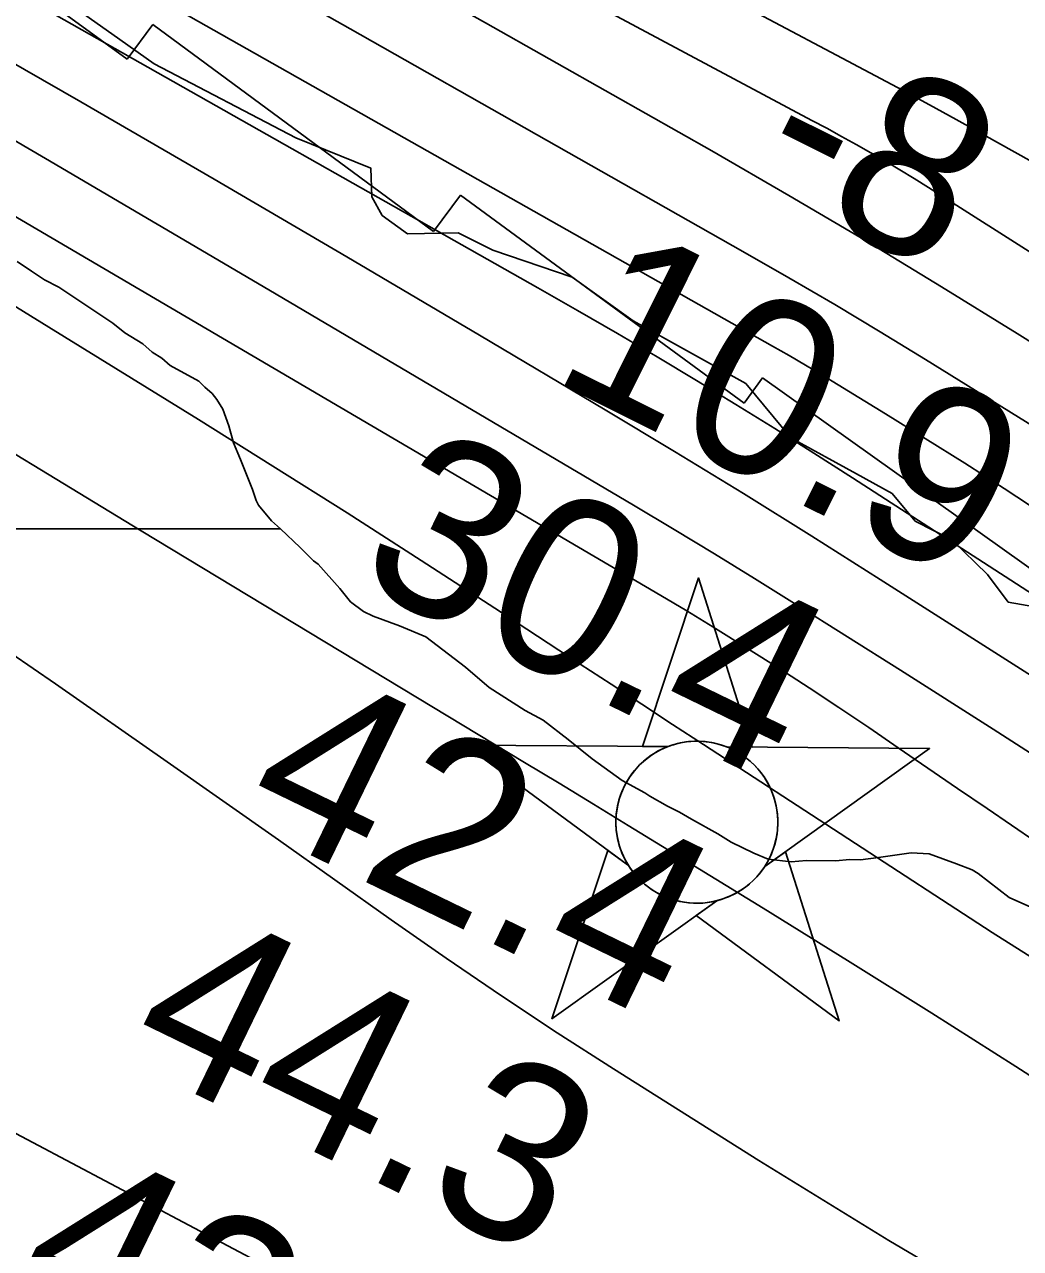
# Model space of a CAD drawing. Extents: x 3187622 to 3225504, y 800805 to 826213.
# Drawn here: x 3205252.4 to 3205628, y 811608.2 to 812069.6 of the extents above; entities that cross this region are included whole.
import ezdxf

# ---------------------------------------------------------------- set-up
doc = ezdxf.new("R2010")
doc.units = 0
for name, color, linetype in [('V-CHAN-NAID', 7, 'Continuous'), ('V-RIVR-EDGE', 7, 'Continuous'), ('V-RIVR-RANG', 7, 'Continuous'), ('V-RRAP-RVMT', 7, 'Continuous'), ('V-SITE-VEGE', 7, 'Continuous'), ('V-TOPO-DPTH', 7, 'Continuous'), ('V-TOPO-MAJR', 7, 'Continuous'), ('V-TOPO-MINR', 7, 'Continuous'), ('V-TOPO-WATR', 7, 'Continuous')]:
    doc.layers.add(name, color=color, linetype=linetype)

msp = doc.modelspace()

# ---------------------------------------------------------------- linework, layer by layer
at = {"layer": 'V-CHAN-NAID'}
for points in [[(3205495.091, 811797.4039999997), (3205485.504, 811797.4719999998), (3205506.63, 811860.9559999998), (3205526.8540000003, 811797.1789999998), (3205517.267, 811797.2469999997), (3205515.69, 811797.8249999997), (3205513.595, 811798.4449999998), (3205511.555, 811798.8959999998), (3205509.519, 811799.2039999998), (3205508.352, 811799.3179999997), (3205506.818, 811799.3989999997), (3205505.096, 811799.3969999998), (3205503.7260000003, 811799.3269999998), (3205501.8200000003, 811799.1259999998), (3205500.454, 811798.9069999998), (3205498.67, 811798.5229999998), (3205497.14, 811798.1029999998), (3205496.108, 811797.7719999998)], [(3205495.091, 811797.4039999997), (3205418.6, 811797.9459999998), (3205480.165, 811752.5469999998), (3205479.052, 811754.4559999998), (3205478.242, 811756.0839999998), (3205477.417, 811758.0519999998), (3205476.721, 811760.1059999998), (3205476.356, 811761.4289999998), (3205475.995, 811763.0549999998), (3205475.751, 811764.4999999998), (3205475.563, 811766.0979999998), (3205475.454, 811767.8339999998), (3205475.4420000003, 811769.4149999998), (3205475.549, 811771.4889999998), (3205475.732, 811773.1069999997), (3205476.124, 811775.3099999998), (3205476.605, 811777.2329999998), (3205477.208, 811779.1199999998), (3205477.863, 811780.7989999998), (3205478.59, 811782.3869999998), (3205479.404, 811783.9219999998), (3205480.465, 811785.6589999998), (3205481.4960000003, 811787.1289999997), (3205482.4960000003, 811788.3979999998), (3205483.498, 811789.5439999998), (3205484.807, 811790.8809999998), (3205485.858, 811791.8459999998), (3205487.575, 811793.2429999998), (3205488.787, 811794.1129999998), (3205490.474, 811795.1829999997), (3205492.205, 811796.1279999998), (3205493.651, 811796.8119999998)], [(3205517.267, 811797.2469999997), (3205593.759, 811796.7039999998), (3205531.556, 811752.1819999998), (3205532.467, 811753.6709999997), (3205533.4450000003, 811755.5179999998), (3205534.16, 811757.1029999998), (3205534.899, 811759.0579999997), (3205535.444, 811760.8429999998), (3205535.842, 811762.4819999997), (3205536.203, 811764.4919999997), (3205536.389, 811766.0649999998), (3205536.5130000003, 811768.2709999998), (3205536.483, 811770.3329999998), (3205536.295, 811772.5529999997), (3205536.029, 811774.3109999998), (3205535.538, 811776.5429999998), (3205534.898, 811778.6829999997), (3205534.148, 811780.6649999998), (3205533.5, 811782.1079999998), (3205532.4930000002, 811784.0239999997), (3205531.431, 811785.7459999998), (3205530.217, 811787.4479999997), (3205528.9560000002, 811788.9869999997), (3205527.684, 811790.3529999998), (3205526.052, 811791.8849999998), (3205524.309, 811793.2969999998), (3205522.626, 811794.4739999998), (3205520.739, 811795.6059999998), (3205519.267, 811796.3669999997)], [(3205513.525, 811739.2759999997), (3205451.322, 811694.7539999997), (3205472.448, 811758.2369999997), (3205480.165, 811752.5469999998), (3205480.8000000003, 811751.5829999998), (3205482.183, 811749.7239999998), (3205483.396, 811748.3079999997), (3205484.862, 811746.8049999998), (3205486.251, 811745.5539999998), (3205487.705, 811744.3979999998), (3205489.108, 811743.4109999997), (3205490.786, 811742.3749999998), (3205492.5, 811741.4639999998), (3205494.291, 811740.6529999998), (3205495.737, 811740.0969999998), (3205497.365, 811739.5679999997), (3205499.591, 811739.0039999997), (3205501.123, 811738.7169999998), (3205503.148, 811738.4599999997), (3205504.685, 811738.3559999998), (3205506.546, 811738.3339999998), (3205508.235, 811738.4119999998), (3205509.9450000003, 811738.5879999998), (3205511.847, 811738.8989999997)], [(3205531.556, 811752.1819999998), (3205539.352, 811757.7629999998), (3205559.576, 811693.9859999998), (3205505.728, 811733.6959999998), (3205513.525, 811739.2759999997), (3205515.191, 811739.7519999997), (3205516.803, 811740.3119999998), (3205518.961, 811741.2259999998), (3205520.696, 811742.1099999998), (3205522.562, 811743.2239999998), (3205524.301, 811744.4359999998), (3205525.853, 811745.6809999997), (3205527.14, 811746.8489999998), (3205528.524, 811748.2689999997), (3205529.728, 811749.6709999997), (3205530.847, 811751.1429999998)]]:
    msp.add_lwpolyline(points, close=True, dxfattribs=at)
msp.add_circle((3205505.9766535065, 811768.8701483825), 30.540600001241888, dxfattribs=at)
at = {"layer": 'V-RIVR-EDGE'}
msp.add_lwpolyline([(3205255.808198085, 812087.0590912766), (3205288.351971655, 812063.940623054), (3205301.3696960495, 812054.7801710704), (3205354.766119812, 812026.8286691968), (3205382.9921485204, 812015.45721552), (3205383.3999542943, 812004.5892275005), (3205387.29484576, 811997.624729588), (3205396.8405320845, 811990.6462588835), (3205415.967374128, 811991.0336428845), (3205428.991547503, 811984.4812500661), (3205458.959506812, 811974.4095266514), (3205481.9565192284, 811957.8348526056), (3205524.496778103, 811934.2569867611), (3205541.3986456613, 811913.7852715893), (3205566.1418879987, 811900.2490339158), (3205579.598588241, 811892.8262132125), (3205588.266322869, 811882.3724799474), (3205602.158774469, 811875.3832609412), (3205615.6015019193, 811862.3096453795), (3205623.399883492, 811851.8580617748), (3205633.393144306, 811850.0946345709)], dxfattribs=at)
at = {"layer": 'V-RRAP-RVMT'}
for p, q in [((3205182.872000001, 812135.609999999), (3205291.107000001, 812056.5439999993)), ((3205291.1070000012, 812056.5439999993), (3205300.763000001, 812069.567999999)), ((3205300.763000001, 812069.567999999), (3205406.683000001, 811991.5789999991)), ((3205406.683000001, 811991.5789999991), (3205416.776000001, 812005.3209999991)), ((3205416.776000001, 812005.3209999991), (3205523.792000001, 811926.8239999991)), ((3205523.792000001, 811926.8239999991), (3205530.759000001, 811936.386999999)), ((3205530.759000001, 811936.386999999), (3205637.726000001, 811860.2699999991))]:
    msp.add_line(p, q, dxfattribs=at)
at = {"layer": 'V-SITE-VEGE'}
for points in [[(3203827.031, 811879.416), (3205348.899, 811879.416), (3205345.592, 811882.475), (3205340.64, 811888.381), (3205339.7430000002, 811890.196), (3205338.404, 811894.275), (3205333.927, 811905.613), (3205331.24, 811911.962), (3205329.4560000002, 811918.307), (3205327.222, 811924.653), (3205324.975, 811928.284), (3205323.1750000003, 811930.558), (3205320.469, 811932.833), (3205318.215, 811935.104), (3205307.379, 811941.037), (3205304.223, 811943.767), (3205300.61, 811946.049), (3205297.003, 811949.231), (3205290.233, 811953.336), (3205285.723, 811956.979), (3205265.415, 811970.647), (3205259.992, 811973.388), (3205255.028, 811976.578), (3205249.613, 811980.224)], [(3205348.899, 811879.416), (3203827.031, 811879.416)], [(3205634.188, 811735.887), (3205623.799, 811740.458), (3205612.0700000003, 811749.564), (3205609.813, 811750.932), (3205603.935, 811753.221), (3205593.544, 811756.889), (3205586.757, 811757.373), (3205574.526, 811755.615), (3205567.733, 811754.741), (3205563.657, 811754.759), (3205558.224, 811754.331), (3205547.361, 811754.378), (3205541.473, 811753.952), (3205532.878, 811754.897), (3205527.457, 811757.184), (3205518.874, 811761.297), (3205513.907, 811764.487), (3205503.974, 811769.964), (3205499.461, 811772.7000000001), (3205494.9450000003, 811774.981), (3205488.1720000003, 811778.635), (3205486.366, 811780.001), (3205477.787, 811784.566), (3205466.506, 811792.762), (3205457.485, 811800.045), (3205448.0130000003, 811807.3300000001), (3205441.238, 811810.981), (3205427.699, 811819.642), (3205418.677, 811827.377), (3205403.79, 811838.76), (3205393.849, 811842.8790000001), (3205383.9080000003, 811846.545), (3205380.296, 811848.371), (3205375.333, 811852.015), (3205371.2800000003, 811857.012), (3205363.174, 811866.101), (3205361.3680000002, 811867.4670000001), (3205356.412, 811872.468), (3205348.899, 811879.416)]]:
    msp.add_lwpolyline(points, dxfattribs=at)
at = {"layer": 'V-TOPO-DPTH'}
for points in [[(3204896.912819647, 812360.7169893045), (3205281.948020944, 812150.3114347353), (3205330.1758508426, 812123.8015630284), (3205378.315184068, 812097.132876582), (3205426.321772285, 812070.2259680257), (3205474.2398638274, 812043.1602447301), (3205511.5858514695, 812021.9437693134), (3205540.6513780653, 812005.1777079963), (3205569.5660386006, 811988.1591372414), (3205598.254400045, 811970.7618023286), (3205626.7918954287, 811953.1119579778), (3205702.9437386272, 811905.3184952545), (3205769.2430364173, 811863.2731806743), (3205835.2744898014, 811820.8155757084), (3205900.904176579, 811777.7395351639), (3205966.2660189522, 811734.2512042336), (3206082.0246530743, 811656.4445697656), (3206097.9001626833, 811645.7844829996), (3206113.782178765, 811635.1341084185), (3206129.6739545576, 811624.4983021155), (3206145.572236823, 811613.8722079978), (3206148.1624880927, 811612.1426534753), (3206162.8685090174, 811602.547236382)], [(3204896.912819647, 812360.7169893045), (3205281.948020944, 812150.3114347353), (3205330.1758508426, 812123.8015630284), (3205378.315184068, 812097.132876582), (3205426.321772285, 812070.2259680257), (3205474.2398638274, 812043.1602447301), (3205511.5858514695, 812021.9437693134), (3205540.6513780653, 812005.1777079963), (3205569.5660386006, 811988.1591372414), (3205598.254400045, 811970.7618023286), (3205626.7918954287, 811953.1119579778), (3205702.9437386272, 811905.3184952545), (3205769.2430364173, 811863.2731806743), (3205835.2744898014, 811820.8155757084), (3205900.904176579, 811777.7395351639), (3205966.2660189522, 811734.2512042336), (3206082.0246530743, 811656.4445697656), (3206097.9001626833, 811645.7844829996), (3206113.782178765, 811635.1341084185), (3206129.6739545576, 811624.4983021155), (3206145.572236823, 811613.8722079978), (3206148.1624880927, 811612.1426534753), (3206162.8685090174, 811602.547236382)], [(3205911.0264181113, 811845.3718037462), (3205872.2693507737, 811870.6349910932), (3205833.423437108, 811895.7613496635), (3205794.5182925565, 811920.7964890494), (3205775.889401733, 811932.7376316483), (3205746.091536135, 811951.46232757), (3205716.07684343, 811969.8253530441), (3205685.736910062, 811987.6458728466), (3205655.180149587, 812005.1047222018), (3205613.919397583, 812028.1898871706), (3205603.811290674, 812033.7998439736), (3205593.677879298, 812039.3633334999), (3205583.506511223, 812044.8571221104), (3205573.3098386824, 812050.3044434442), (3205099.1651308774, 812301.5162483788)], [(3205099.1651308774, 812301.5162483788), (3205573.3098386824, 812050.3044434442), (3205583.506511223, 812044.8571221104), (3205593.677879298, 812039.3633334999), (3205603.811290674, 812033.7998439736), (3205613.919397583, 812028.1898871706), (3205655.180149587, 812005.1047222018), (3205685.736910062, 811987.6458728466), (3205716.07684343, 811969.8253530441), (3205746.091536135, 811951.46232757), (3205775.889401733, 811932.7376316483), (3205794.5182925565, 811920.7964890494), (3205833.423437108, 811895.7613496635), (3205872.2693507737, 811870.6349910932), (3205911.0264181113, 811845.3718037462)], [(3206094.8577300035, 811595.7175846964), (3206031.193902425, 811632.7867739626), (3205968.0042009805, 811670.6312542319), (3205905.525688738, 811709.6386710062), (3205843.5213026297, 811749.4213787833), (3205710.141340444, 811836.7525053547), (3205692.9580301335, 811848.0108003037), (3205675.7792765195, 811859.2760393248), (3205658.60735795, 811870.5516944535), (3205641.4399960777, 811881.8342936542), (3205636.570034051, 811885.0370069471), (3205621.7961215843, 811894.6526908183), (3205606.9622894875, 811904.1740387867), (3205592.038577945, 811913.5538829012), (3205577.0549467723, 811922.8393911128), (3205559.2278578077, 811933.7700321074), (3205553.0935568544, 811937.4867526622), (3205546.9335757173, 811941.1598839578), (3205540.735074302, 811944.7676313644), (3205534.5108927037, 811948.3317895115), (3205134.968537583, 812174.3234571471)], [(3205134.968537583, 812174.3234571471), (3205534.5108927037, 811948.3317895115), (3205540.735074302, 811944.7676313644), (3205546.9335757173, 811941.1598839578), (3205553.0935568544, 811937.4867526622), (3205559.2278578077, 811933.7700321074), (3205577.0549467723, 811922.8393911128), (3205592.038577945, 811913.5538829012), (3205606.9622894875, 811904.1740387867), (3205621.7961215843, 811894.6526908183), (3205636.570034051, 811885.0370069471), (3205641.4399960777, 811881.8342936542), (3205658.60735795, 811870.5516944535), (3205675.7792765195, 811859.2760393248), (3205692.9580301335, 811848.0108003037), (3205710.141340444, 811836.7525053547), (3205843.5213026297, 811749.4213787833), (3205905.525688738, 811709.6386710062), (3205968.0042009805, 811670.6312542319), (3206031.193902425, 811632.7867739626), (3206094.8577300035, 811595.7175846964)], [(3205969.9882078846, 811603.5101524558), (3205872.657452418, 811667.9646944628), (3205814.851821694, 811706.0252658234), (3205756.9132214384, 811743.8811463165), (3205698.7751668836, 811781.4299905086), (3205640.504142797, 811818.7741438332), (3205575.1384101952, 811860.4215810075), (3205549.3768407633, 811876.6688287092), (3205523.517053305, 811892.7565625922), (3205497.509938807, 811908.6050257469), (3205471.4046062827, 811924.2939750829), (3205423.986195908, 811952.4948499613), (3205374.016103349, 811982.0239304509), (3205323.936849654, 812011.3654947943), (3205273.6938542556, 812040.4257849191), (3205223.3416977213, 812069.2985588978)]]:
    msp.add_lwpolyline(points, dxfattribs=at)
at = {"layer": 'V-TOPO-MAJR'}
msp.add_lwpolyline([(3205205.1932432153, 811990.2639572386), (3205261.6269791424, 811955.5404059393), (3205317.993013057, 811920.6595565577), (3205346.089983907, 811903.1281149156), (3205374.0991763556, 811885.4586645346), (3205401.9767012, 811867.582201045), (3205429.766447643, 811849.5677288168), (3205462.004561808, 811828.4996322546), (3205473.6115142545, 811820.9189165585), (3205485.221273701, 811813.3425048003), (3205496.83524365, 811805.7725489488), (3205508.452020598, 811798.2068970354), (3205617.3650353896, 811727.318288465), (3205683.9313340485, 811685.1372417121), (3205751.1512802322, 811644.0555934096), (3205819.3516977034, 811604.6230427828), (3205888.2057627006, 811566.2898906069), (3206110.7657254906, 811445.9111408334), (3206142.50552286, 811429.2869295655), (3206174.5230638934, 811413.2356791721), (3206206.9572204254, 811398.0438700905), (3206239.6691206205, 811383.4250218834), (3206738.8259874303, 811168.2935343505)], dxfattribs=at)
at = {"layer": 'V-TOPO-MINR'}
for points in [[(3204889.6278672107, 812385.8589074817), (3205549.3765909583, 812033.4817946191), (3205554.953634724, 812030.4730828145), (3205560.5136443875, 812027.4335184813), (3205566.0481028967, 812024.347675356), (3205571.5655273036, 812021.2309797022), (3205577.046834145, 812018.052393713), (3205582.4970357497, 812014.8221691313), (3205587.900579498, 812011.5144866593), (3205593.2730180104, 812008.1551655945), (3205803.7718445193, 811874.4336845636), (3205878.5418637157, 811827.1914857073), (3205953.4645029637, 811780.1939175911), (3206028.6160722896, 811733.5632955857), (3206103.920261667, 811687.1773043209), (3206193.6755941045, 811632.1919541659), (3206224.453753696, 811613.9121764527), (3206255.5475842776, 811596.2048100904), (3206287.1149213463, 811579.356060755), (3206318.9979294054, 811563.0797227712), (3206412.7353680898, 811516.8349547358), (3206492.0387465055, 811478.5524570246), (3206571.7611546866, 811441.184229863), (3206652.1121075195, 811405.1874085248)], [(3204896.912819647, 812360.7169893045), (3205281.948020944, 812150.3114347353), (3205330.1758508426, 812123.8015630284), (3205378.315184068, 812097.132876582), (3205426.321772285, 812070.2259680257), (3205474.2398638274, 812043.1602447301), (3205511.5858514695, 812021.9437693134), (3205540.6513780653, 812005.1777079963), (3205569.5660386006, 811988.1591372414), (3205598.254400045, 811970.7618023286), (3205626.7918954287, 811953.1119579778), (3205702.9437386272, 811905.3184952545), (3205769.2430364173, 811863.2731806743), (3205835.2744898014, 811820.8155757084), (3205900.904176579, 811777.7395351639), (3205966.2660189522, 811734.2512042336), (3206082.0246530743, 811656.4445697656), (3206097.9001626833, 811645.7844829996), (3206113.782178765, 811635.1341084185), (3206129.6739545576, 811624.4983021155), (3206145.572236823, 811613.8722079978), (3206148.1624880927, 811612.1426534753), (3206162.8685090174, 811602.547236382)], [(3205099.1651308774, 812301.5162483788), (3205573.3098386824, 812050.3044434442), (3205583.506511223, 812044.8571221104), (3205593.677879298, 812039.3633334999), (3205603.811290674, 812033.7998439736), (3205613.919397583, 812028.1898871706), (3205655.180149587, 812005.1047222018), (3205685.736910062, 811987.6458728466), (3205716.07684343, 811969.8253530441), (3205746.091536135, 811951.46232757), (3205775.889401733, 811932.7376316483), (3205794.5182925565, 811920.7964890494), (3205833.423437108, 811895.7613496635), (3205872.2693507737, 811870.6349910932), (3205911.0264181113, 811845.3718037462)], [(3205205.820741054, 812163.6233513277), (3205290.5765053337, 812115.8648970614), (3205375.2681629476, 812067.9924054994), (3205523.349777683, 811984.0911653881), (3205540.6912744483, 811974.1302172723), (3205557.952641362, 811964.0341049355), (3205575.093813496, 811953.7352462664), (3205592.1548557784, 811943.3012233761), (3205639.842061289, 811913.7495880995), (3205680.561937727, 811888.244201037), (3205721.1156471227, 811862.4800148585), (3205761.420105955, 811836.3276300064), (3205801.5583977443, 811809.916446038), (3205813.661893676, 811801.8687542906), (3205856.6976151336, 811773.2777143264), (3205899.7478699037, 811744.708592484), (3205942.819924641, 811716.1723478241), (3205985.9065126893, 811687.6580212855), (3205995.985970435, 811680.9930561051), (3206034.2811290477, 811656.2138774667), (3206072.8925312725, 811631.949197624), (3206111.9782989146, 811608.456265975), (3206151.380310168, 811585.4778331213)], [(3205203.603116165, 812107.4974335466), (3205267.383305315, 812071.4180646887), (3205445.9602413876, 811970.3418933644), (3205461.009046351, 811961.745554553), (3205476.011901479, 811953.0704679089), (3205490.9458318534, 811944.2772595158), (3205505.8338123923, 811935.4053032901), (3205520.6424960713, 811926.4023981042), (3205535.3914202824, 811917.3036746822), (3205550.050705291, 811908.0612239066), (3205564.6502308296, 811898.722954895), (3205698.6324907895, 811812.0984749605), (3205780.5379607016, 811759.9622385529), (3205862.922733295, 811708.6071756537), (3205946.0264599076, 811658.4238730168), (3206029.609489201, 811609.0217438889), (3206150.5012498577, 811538.7184144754), (3206182.3475483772, 811520.8101635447), (3206214.518206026, 811503.527210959), (3206247.1754023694, 811487.1822058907), (3206280.156957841, 811471.4624991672), (3206587.676310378, 811330.3165558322)], [(3205176.0119389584, 812068.396725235), (3205260.310744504, 812019.0790201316), (3205344.500914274, 811969.5749159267), (3205482.1272923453, 811888.3429878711), (3205497.383266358, 811879.2502041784), (3205512.586545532, 811870.0709809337), (3205527.710782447, 811860.762098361), (3205542.782324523, 811851.366776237), (3205582.7752670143, 811826.1978442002), (3205617.700048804, 811803.993895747), (3205652.486585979, 811781.5775625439), (3205687.06575623, 811758.8426522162), (3205721.506681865, 811735.895357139), (3205725.29008761, 811733.349382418), (3205761.5202478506, 811708.9716168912), (3205797.7520553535, 811684.5963001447), (3205833.9863337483, 811660.2246565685), (3205870.222259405, 811635.8554617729), (3205900.524099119, 811615.479257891), (3205947.2342793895, 811585.0062272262)], [(3205223.3416977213, 812069.2985588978), (3205273.6938542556, 812040.4257849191), (3205323.936849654, 812011.3654947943), (3205374.016103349, 811982.0239304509), (3205423.986195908, 811952.4948499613), (3205471.4046062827, 811924.2939750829), (3205497.509938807, 811908.6050257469), (3205523.517053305, 811892.7565625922), (3205549.3768407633, 811876.6688287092), (3205575.1384101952, 811860.4215810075), (3205640.504142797, 811818.7741438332), (3205698.7751668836, 811781.4299905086), (3205756.9132214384, 811743.8811463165), (3205814.851821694, 811706.0252658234), (3205872.657452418, 811667.9646944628), (3205969.9882078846, 811603.5101524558)], [(3205142.1101220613, 812059.8553978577), (3205492.3865962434, 811854.3615457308), (3205497.2997684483, 811851.4530334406), (3205502.197388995, 811848.5187944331), (3205507.071682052, 811845.5459653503), (3205511.93042345, 811842.5474095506), (3205525.4678372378, 811834.1188366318), (3205536.9052948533, 811826.8952861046), (3205548.279384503, 811819.5746574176), (3205559.5584222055, 811812.1084114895), (3205570.7740919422, 811804.5450874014), (3205581.9416677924, 811796.9081232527), (3205593.108510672, 811789.2700876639), (3205604.2742540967, 811781.6304449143), (3205615.439264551, 811773.9897307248), (3205734.6872999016, 811692.3703848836), (3205806.156111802, 811645.0296906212), (3205878.5301052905, 811599.1665083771)], [(3205211.2236389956, 811930.5140019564), (3205296.401952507, 811878.7529700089), (3205440.9654993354, 811791.4202144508), (3205453.990023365, 811783.5331538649), (3205467.003404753, 811775.6277944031), (3205480.0000721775, 811767.6949866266), (3205492.9855969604, 811759.7438799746), (3205530.9133996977, 811736.4654155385), (3205562.7839902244, 811716.7494929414), (3205594.560620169, 811696.8844416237), (3205626.1963092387, 811676.7956972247), (3205657.738037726, 811656.5578241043), (3205672.8185848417, 811646.8065399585), (3205711.746970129, 811621.4555875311), (3205750.5645152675, 811595.9372143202)], [(3205206.6844241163, 811594.9874594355), (3205341.3487292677, 811556.7014203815), (3205350.1379984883, 811554.2665156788), (3205358.947913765, 811551.9109696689), (3205367.788798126, 811549.674461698), (3205376.650328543, 811547.5173124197), (3205421.7589517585, 811536.8583225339), (3205427.6399451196, 811535.7289616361), (3205433.5516020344, 811534.9337495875), (3205439.5092542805, 811534.6397608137), (3205445.4975700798, 811534.6799208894), (3205447.6846872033, 811535.9348070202), (3205448.865409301, 811537.4422948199), (3205448.5365388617, 811539.3286851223), (3205447.201273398, 811541.4676770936), (3205390.851896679, 811575.3105213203), (3205382.845767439, 811580.0314931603), (3205374.7905202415, 811584.6654677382), (3205366.66159611, 811589.1689464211), (3205358.4835540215, 811593.5854278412), (3204814.159428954, 811881.8980281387)], [(3205221.8263474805, 811849.9563871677), (3205264.1474515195, 811820.9861322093), (3205306.243159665, 811791.6893256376), (3205348.188603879, 811762.17481799), (3205390.7076032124, 811732.0101455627), (3205411.3948774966, 811717.5850200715), (3205432.2341166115, 811703.3868816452), (3205453.3013029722, 811689.5292238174), (3205474.520454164, 811675.8985530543), (3205529.317601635, 811641.3239144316), (3205578.410325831, 811611.2053085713), (3205627.9836202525, 811581.9241949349), (3205678.2777700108, 811553.899319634), (3205729.052489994, 811526.7119365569), (3206065.5790598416, 811351.9300844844), (3206098.9710573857, 811334.9627741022), (3206132.556006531, 811318.3955451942), (3206166.4303830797, 811302.4284384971), (3206200.4977112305, 811286.8614132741), (3206626.9765489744, 811096.5505525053)]]:
    msp.add_lwpolyline(points, dxfattribs=at)
at = {"layer": 'V-TOPO-WATR'}
msp.add_lwpolyline([(3205134.968537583, 812174.3234571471), (3205534.5108927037, 811948.3317895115), (3205540.735074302, 811944.7676313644), (3205546.9335757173, 811941.1598839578), (3205553.0935568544, 811937.4867526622), (3205559.2278578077, 811933.7700321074), (3205577.0549467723, 811922.8393911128), (3205592.038577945, 811913.5538829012), (3205606.9622894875, 811904.1740387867), (3205621.7961215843, 811894.6526908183), (3205636.570034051, 811885.0370069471), (3205641.4399960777, 811881.8342936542), (3205658.60735795, 811870.5516944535), (3205675.7792765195, 811859.2760393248), (3205692.9580301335, 811848.0108003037), (3205710.141340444, 811836.7525053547), (3205843.5213026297, 811749.4213787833), (3205905.525688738, 811709.6386710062), (3205968.0042009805, 811670.6312542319), (3206031.193902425, 811632.7867739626), (3206094.8577300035, 811595.7175846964)], dxfattribs=at)

# ---------------------------------------------------------------- texts
at = {"layer": 'V-RIVR-RANG'}
for s, height, rotation, p in [('-8', 67, 333.4905555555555, (3205524.6737453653, 812010.6754106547)), ('10.9', 67, 333.4905555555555, (3205449.796632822, 811936.2823995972)), ('30.4', 66.99999999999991, 334.0883257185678, (3205375.867350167, 811860.0362682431)), ('42.4', 66.99999999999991, 334.0883257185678, (3205332.384350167, 811769.9842682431)), ('44.3', 66.99999999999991, 334.0883257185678, (3205288.901350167, 811679.9332682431)), ('42.7', 66.99999999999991, 334.0883257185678, (3205245.4183501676, 811589.8822682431))]:
    msp.add_text(s, height=height, rotation=rotation, dxfattribs=at).set_placement(p)

doc.saveas('drawing.dxf')
